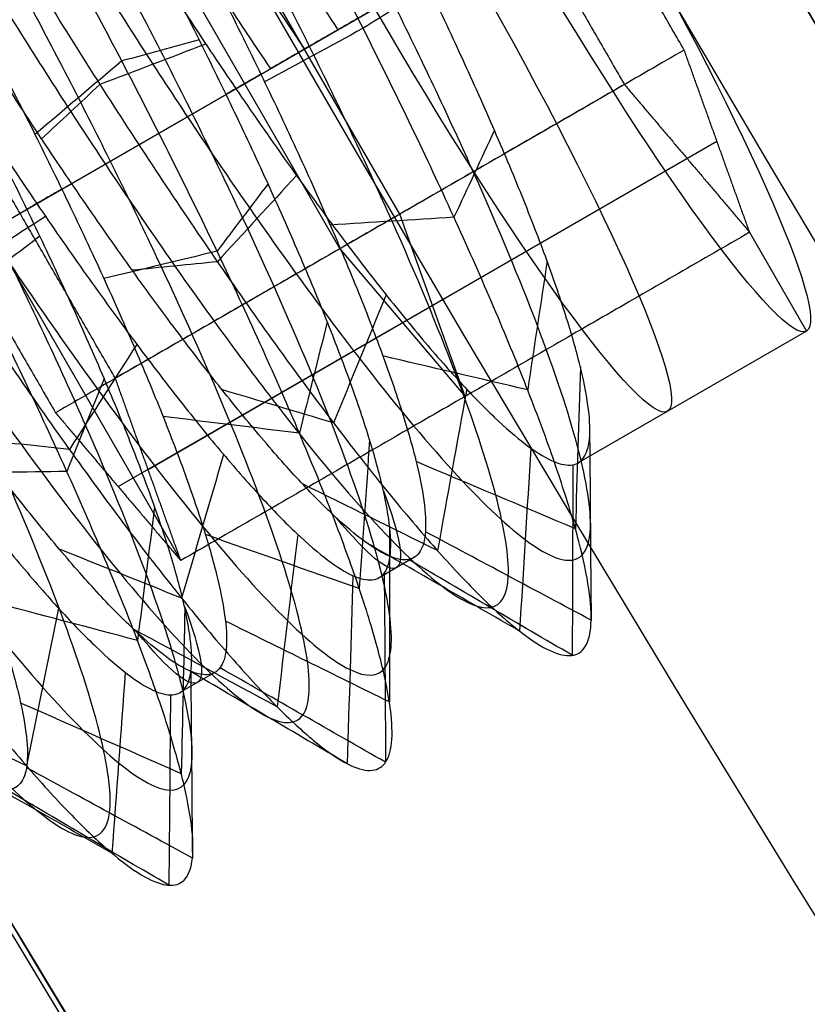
# Model space of a CAD drawing. Header units: millimetres. Extents: x -1267 to 1231, y -1283 to 1250.
# Tile 619 of 656: x 204.3 to 206.69, y -57.08 to -54.09. Entities that reach past the tile are written whole.
import ezdxf

# ---------------------------------------------------------------- set-up
doc = ezdxf.new("R2010")
doc.units = ezdxf.units.MM
doc.layers.add('Default', color=7, linetype='Continuous', true_color=0x000000)

# ---------------------------------------------------------------- blocks, each defined once
blk = doc.blocks.new('LED_DRIVER_CE')
at = {"layer": 'Default'}
for points in [[(0, 22.5, -52.5), (0, 22.5, 6), (0, 22.5, 64.5)], [(28, 22.5, -39.5), (28, 22.5), (28, 22.5, 39.5)]]:
    blk.add_open_spline(points, degree=2, dxfattribs=at)
blk = doc.blocks.new('CANOPY_SCREW_M4')
at = {"layer": 'Default', "color": 152, "true_color": 0x0070de}
for p, q in [((-1, 6), (-1, 8)), ((-0.5, 6, -0.866), (-0.5, 8, -0.866)), ((0, 8, -1.5), (0, 7.1967, -1.5)), ((0, 8, -1.1547), (0, 8, -1.5)), ((0.5, 6, -0.866), (0.5, 8, -0.866)), ((1, 6), (1, 8)), ((1.75, 7.2887), (1.75, 7.5773)), ((2, 7.433), (1.5, 7.433)), ((-1, 7, -0.5774), (-1, 7, 0.5774)), ((0, 7, -1.1547), (-1, 7, -0.5774)), ((1, 7, -0.5774), (0, 7, -1.1547)), ((1, 7, 0.5774), (1, 7, -0.5774)), ((0, 6.6193, -1.5), (0, 6.4967, -1.5)), ((1, 6), (-1, 6)), ((0, 6, 1.1547), (0, 6, -1.1547)), ((0, 5.9193, -1.5), (0, 5.7967, -1.5))]:
    blk.add_line(p, q, dxfattribs=at)
at = {"layer": 'Default', "color": 152, "true_color": 0x0070de, "extrusion": (0, -1, 0)}
for centre, start, end in [((0, 0, -8), 180, 0), ((0, 0, -7.5108), 180, 0), ((0, 0, -6.558), 238.4615, 301.5386), ((0, 0, -5.858), 238.4614, 301.5387)]:
    blk.add_arc(centre, 1.5, start, end, dxfattribs=at)
at = {"layer": 'Default', "color": 152, "true_color": 0x0070de}
for points, degree in [([(-1, 8, -0.5774), (-1, 8), (-1, 8, 0.5774)], 2), ([(-1, 8, 0.5774), (-1, 7, 0.5774), (-1, 6, 0.5774)], 2), ([(-1, 8, -0.5774), (-1, 7, -0.5774), (-1, 6, -0.5774)], 2), ([(0, 8, -1.1547), (-0.5, 8, -0.866), (-1, 8, -0.5774)], 2), ([(0, 8, -1.1547), (0, 7, -1.1547), (0, 6, -1.1547)], 2), ([(1, 8, -0.5774), (0.5, 8, -0.866), (0, 8, -1.1547)], 2), ([(1, 8, 0.5774), (1, 8), (1, 8, -0.5774)], 2), ([(1, 8, -0.5774), (1, 7, -0.5774), (1, 6, -0.5774)], 2), ([(1, 8, 0.5774), (1, 7, 0.5774), (1, 6, 0.5774)], 2), ([(1.5, 7.7217), (1.5, 7.433), (1.5, 7.1443)], 2), ([(2, 7.433), (1.75, 7.5773), (1.5, 7.7217)], 2), ([(1, 5.2163, 1.7321), (1.089, 5.2221, 1.6806), (1.2592, 5.2335, 1.5641), (1.4845, 5.2507, 1.352), (1.6746, 5.2679, 1.1079), (1.8249, 5.2851, 0.8375), (1.9319, 5.3023, 0.5472), (1.9931, 5.3194, 0.2439), (2.0069, 5.3366, -0.0652), (1.973, 5.3538, -0.3727), (1.8924, 5.371, -0.6714), (1.7668, 5.3882, -0.9542), (1.5992, 5.4054, -1.2143), (1.3937, 5.4225, -1.4455), (1.155, 5.4397, -1.6425), (0.889, 5.4569, -1.8004), (0.6019, 5.4741, -1.9156), (0.3004, 5.4913, -1.9853), (-0.0082, 5.5085, -2.0079), (-0.3165, 5.5256, -1.9828), (-0.6174, 5.5428, -1.9107), (-0.9036, 5.56, -1.7931), (-1.1683, 5.5772, -1.633), (-1.4054, 5.5944, -1.4342), (-1.609, 5.6116, -1.2012), (-1.7744, 5.6287, -0.9398), (-1.8978, 5.6459, -0.656), (-1.976, 5.6631, -0.3567), (-2.0074, 5.6803, -0.0489), (-1.991, 5.6975, 0.2601), (-1.9274, 5.7147, 0.5629), (-1.8181, 5.7318, 0.8523), (-1.6656, 5.749, 1.1215), (-1.4735, 5.7662, 1.364), (-1.2465, 5.7834, 1.5742), (-0.9898, 5.8006, 1.747), (-0.7097, 5.8178, 1.8783), (-0.4127, 5.835, 1.9651), (-0.1059, 5.8521, 2.0052), (0.2034, 5.8693, 1.9976), (0.5079, 5.8865, 1.9427), (0.8003, 5.9037, 1.8416), (1.0737, 5.9209, 1.6968), (1.3216, 5.9381, 1.5117), (1.5382, 5.9552, 1.2907), (1.7182, 5.9724, 1.0391), (1.8574, 5.9896, 0.7628), (1.9526, 6.0068, 0.4683), (2.0013, 6.024, 0.1628), (2.0026, 6.0412, -0.1466), (1.9563, 6.0583, -0.4525), (1.8636, 6.0755, -0.7477), (1.7266, 6.0927, -1.0251), (1.5486, 6.1099, -1.2782), (1.3339, 6.1271, -1.5009), (1.0874, 6.1443, -1.688), (0.8152, 6.1614, -1.835), (0.5236, 6.1786, -1.9385), (0.2196, 6.1958, -1.9959), (-0.0896, 6.213, -2.0059), (-0.3967, 6.2302, -1.9684), (-0.6944, 6.2474, -1.884), (-0.9756, 6.2645, -1.755), (-1.2336, 6.2817, -1.5843), (-1.4624, 6.2989, -1.376), (-1.6564, 6.3161, -1.135), (-1.8111, 6.3333, -0.867), (-1.9228, 6.3505, -0.5785), (-1.9889, 6.3676, -0.2762), (-2.0077, 6.3848, 0.0326), (-1.9788, 6.402, 0.3406), (-1.903, 6.4192, 0.6406), (-1.782, 6.4364, 0.9254), (-1.6187, 6.4536, 1.1881), (-1.4169, 6.4707, 1.4227), (-1.1816, 6.4879, 1.6235), (-0.9181, 6.5051, 1.7858), (-0.6329, 6.5223, 1.9056), (-0.3326, 6.5395, 1.9802), (-0.0244, 6.5567, 2.0078), (0.2843, 6.5738, 1.9877), (0.5863, 6.591, 1.9204), (0.8744, 6.6082, 1.8076), (1.1417, 6.6254, 1.6518), (1.3819, 6.6426, 1.4568), (1.5893, 6.6598, 1.2272), (1.7589, 6.6769, 0.9685), (1.8869, 6.6941, 0.6868), (1.97, 6.7113, 0.3887), (2.0063, 6.7285, 0.0815), (1.995, 6.7457, -0.2277), (1.9363, 6.7629, -0.5315), (1.8317, 6.78, -0.8227), (1.6836, 6.7972, -1.0943), (1.4955, 6.8144, -1.3399), (1.2719, 6.8316, -1.5538), (1.0181, 6.8488, -1.7307), (0.7401, 6.866, -1.8666), (0.4445, 6.8831, -1.9581), (0.1384, 6.9003, -2.0032), (-0.1709, 6.9175, -2.0007), (-0.4763, 6.9347, -1.9506), (-0.7703, 6.9519, -1.8543), (-1.046, 6.9691, -1.714), (-1.2969, 6.9862, -1.5329), (-1.517, 7.0034, -1.3155), (-1.7011, 7.0206, -1.0668), (-1.8448, 7.0378, -0.7928), (-1.9447, 7.055, -0.5), (-1.9984, 7.0722, -0.1953), (-2.0047, 7.0893, 0.114), (-1.9634, 7.1065, 0.4207), (-1.8755, 7.1237, 0.7173), (-1.743, 7.1409, 0.9969), (-1.5691, 7.1581, 1.2528), (-1.358, 7.1753, 1.479), (-1.1147, 7.1924, 1.6701), (-0.8449, 7.2096, 1.8215), (-0.555, 7.2268, 1.9297), (-0.252, 7.244, 1.9921), (0.057, 7.2612, 2.0071), (0.3647, 7.2784, 1.9745), (0.6637, 7.2955, 1.8951), (0.947, 7.3127, 1.7706), (1.2078, 7.3299, 1.6041), (1.4399, 7.3471, 1.3995), (1.6378, 7.3643, 1.1617), (1.7968, 7.3815, 0.8963), (1.9132, 7.3986, 0.6096), (1.9841, 7.4158, 0.3085), (2, 7.4273, 0.1028), (2, 7.433)], 3), ([(2, 7.433), (1.75, 7.2887), (1.5, 7.1443)], 2), ([(-1.4998, 7.3698, -0.0255), (-1.6664, 7.2736, -0.0284), (-1.8331, 7.1773, -0.0312), (-1.9997, 7.0811, -0.034)], 3), ([(1.5, 7.0217), (1.5, 7.0278, -0.0821), (1.4865, 7.04, -0.2465), (1.4256, 7.0584, -0.488), (1.327, 7.0766, -0.7135), (1.1932, 7.0949, -0.9201), (1.0256, 7.1133, -1.1041), (0.8283, 7.1319, -1.2588), (0.6109, 7.1502, -1.3772), (0.3794, 7.1683, -1.4582), (0.1323, 7.1869, -1.5012), (-0.1201, 7.2056, -1.5022), (-0.3672, 7.2241, -1.4613), (-0.5996, 7.2423, -1.3824), (-0.8217, 7.2609, -1.2634), (-1.0211, 7.2796, -1.1084), (-1.1902, 7.2982, -0.9239), (-1.324, 7.3163, -0.7191), (-1.4249, 7.3347, -0.4907), (-1.4865, 7.3533, -0.2471), (-1.5, 7.3656, -0.0822), (-1.5, 7.3717)], 3), ([(-1.414, 7.3338, -0.5007), (-1.5711, 7.2375, -0.5563), (-1.7282, 7.1413, -0.612), (-1.8853, 7.0451, -0.6676)], 3), ([(-1.1816, 7.2977, -0.924), (-1.3129, 7.2015, -1.0267), (-1.4442, 7.1053, -1.1294), (-1.5755, 7.0091, -1.232)], 3), ([(-0.8268, 7.2617, -1.2516), (-0.9187, 7.1655, -1.3906), (-1.0106, 7.0693, -1.5297), (-1.1024, 6.973, -1.6688)], 3), ([(-0.3863, 7.2257, -1.4494), (-0.4293, 7.1295, -1.6105), (-0.4722, 7.0332, -1.7715), (-0.5151, 6.937, -1.9325)], 3), ([(0.0942, 7.1897, -1.4971), (0.1047, 7.0935, -1.6634), (0.1151, 6.9972, -1.8297), (0.1256, 6.901, -1.9961)], 3), ([(1.5, 7.1443), (1.5, 7.1382, 0.0824), (1.4864, 7.1259, 0.248), (1.424, 7.1072, 0.4935), (1.3214, 7.0885, 0.7245), (1.1846, 7.0701, 0.931), (1.0173, 7.0519, 1.1116), (0.8191, 7.0334, 1.265), (0.5979, 7.0148, 1.3831), (0.3642, 6.9965, 1.4621), (0.1196, 6.9782, 1.502), (-0.1276, 6.9599, 1.5014), (-0.3734, 6.9414, 1.4598), (-0.6064, 6.9232, 1.3794), (-0.8262, 6.9047, 1.2602), (-1.0211, 6.8864, 1.108), (-1.1886, 6.8681, 0.9261), (-1.3242, 6.8498, 0.7191), (-1.4255, 6.8311, 0.4889), (-1.4867, 6.8126, 0.2459), (-1.5, 6.8004, 0.0817), (-1.5, 6.7943)], 3), ([(0.5649, 7.1537, -1.3896), (0.6277, 7.0574, -1.544), (0.6905, 6.9612, -1.6984), (0.7533, 6.865, -1.8527)], 3), ([(1.5, 7.0217), (1.5, 7.083), (1.5, 7.1443)], 2), ([(0.9772, 7.1176, -1.1381), (1.0857, 7.0214, -1.2645), (1.1943, 6.9252, -1.391), (1.3029, 6.829, -1.5174)], 3), ([(-1.9997, 7.0811, -0.034), (-1.8331, 6.9849, -0.0312), (-1.6664, 6.8887, -0.0284), (-1.4998, 6.7924, -0.0255)], 3), ([(1.2881, 7.0816, -0.7686), (1.4312, 6.9854, -0.854), (1.5744, 6.8892, -0.9394), (1.7175, 6.7929, -1.0248)], 3), ([(-1.8853, 7.0451, -0.6676), (-1.7282, 6.9489, -0.612), (-1.5711, 6.8527, -0.5563), (-1.414, 6.7564, -0.5007)], 3), ([(1.4656, 7.0456, -0.3196), (1.6284, 6.9494, -0.3551), (1.7913, 6.8531, -0.3906), (1.9541, 6.7569, -0.4261)], 3), ([(-1.5, 6.6717), (-1.5, 6.6778, 0.0822), (-1.4865, 6.6901, 0.2474), (-1.4245, 6.7087, 0.4919), (-1.3226, 6.7273, 0.7218), (-1.1879, 6.7455, 0.9269), (-1.0183, 6.764, 1.111), (-0.8183, 6.7827, 1.2656), (-0.5958, 6.8014, 1.384), (-0.363, 6.8196, 1.4623), (-0.1176, 6.838, 1.5024), (0.1341, 6.8566, 1.501), (0.3807, 6.8751, 1.4579), (0.6128, 6.8934, 1.3764), (0.8291, 6.9116, 1.2582), (1.0257, 6.9301, 1.1039), (1.1932, 6.9485, 0.9201), (1.3272, 6.9668, 0.7132), (1.4259, 6.985, 0.487), (1.4865, 7.0034, 0.2465), (1.5, 7.0156, 0.0822), (1.5, 7.0217)], 3), ([(-1.5755, 7.0091, -1.232), (-1.4442, 6.9129, -1.1294), (-1.3129, 6.8166, -1.0267), (-1.1816, 6.7204, -0.924)], 3), ([(1.4912, 7.0096, 0.1627), (1.6569, 6.9133, 0.1807), (1.8225, 6.8171, 0.1988), (1.9882, 6.7209, 0.2169)], 3), ([(-1.1024, 6.9731, -1.6688), (-1.0106, 6.8768, -1.5297), (-0.9187, 6.7806, -1.3906), (-0.8268, 6.6844, -1.2516)], 3), ([(-0.5151, 6.937, -1.9325), (-0.4722, 6.8408, -1.7715), (-0.4293, 6.7446, -1.6105), (-0.3863, 6.6484, -1.4494)], 3), ([(0.1256, 6.901, -1.9961), (0.1151, 6.8048, -1.8297), (0.1047, 6.7086, -1.6634), (0.0942, 6.6123, -1.4971)], 3), ([(0.7533, 6.865, -1.8527), (0.6905, 6.7688, -1.6984), (0.6277, 6.6726, -1.544), (0.5649, 6.5763, -1.3896)], 3), ([(1.3029, 6.829, -1.5174), (1.1943, 6.7328, -1.391), (1.0857, 6.6365, -1.2645), (0.9772, 6.5403, -1.1381)], 3), ([(-1.5, 6.7943), (-1.5, 6.733), (-1.5, 6.6717)], 2), ([(-1.5, 6.7943), (-1.5, 6.7882, -0.0824), (-1.4864, 6.7759, -0.248), (-1.4241, 6.7572, -0.4934), (-1.3214, 6.7385, -0.7243), (-1.1851, 6.7202, -0.9304), (-1.0165, 6.7018, -1.1124), (-0.8168, 6.6831, -1.2666), (-0.5947, 6.6645, -1.3845), (-0.3607, 6.6463, -1.4629), (-0.1174, 6.628, -1.5022), (0.1321, 6.6096, -1.5011), (0.3781, 6.5911, -1.4586), (0.6108, 6.5728, -1.3774), (0.829, 6.5544, -1.2582), (1.0232, 6.5362, -1.1061), (1.1909, 6.5178, -0.923), (1.3258, 6.4995, -0.7161), (1.4262, 6.481, -0.4864), (1.4865, 6.4626, -0.246), (1.5, 6.4504, -0.0818), (1.5, 6.4443)], 3), ([(1.7175, 6.793, -1.0248), (1.5744, 6.6967, -0.9394), (1.4312, 6.6005, -0.854), (1.2881, 6.5043, -0.7686)], 3), ([(1.9541, 6.7569, -0.4261), (1.7913, 6.6607, -0.3906), (1.6284, 6.5645, -0.3551), (1.4656, 6.4683, -0.3196)], 3), ([(1.9882, 6.7209, 0.2169), (1.8225, 6.6247, 0.1988), (1.6569, 6.5285, 0.1807), (1.4912, 6.4322, 0.1627)], 3), ([(-1.4887, 6.6854, 0.1841), (-1.6541, 6.5892, 0.2046), (-1.8195, 6.4929, 0.225), (-1.9849, 6.3967, 0.2455)], 3), ([(1.5, 6.3217), (1.5, 6.3278, -0.082), (1.4866, 6.34, -0.247), (1.4246, 6.3587, -0.4918), (1.3223, 6.3774, -0.7227), (1.1857, 6.3958, -0.9297), (1.0182, 6.414, -1.1107), (0.8205, 6.4325, -1.2641), (0.5992, 6.4511, -1.3826), (0.3652, 6.4694, -1.4618), (0.1203, 6.4878, -1.502), (-0.1274, 6.5061, -1.5015), (-0.3736, 6.5246, -1.4597), (-0.607, 6.5429, -1.3792), (-0.8266, 6.5614, -1.2599), (-1.0214, 6.5797, -1.1078), (-1.1894, 6.598, -0.925), (-1.3249, 6.6164, -0.7178), (-1.4259, 6.635, -0.4877), (-1.4865, 6.6534, -0.2463), (-1.5, 6.6656, -0.0819), (-1.5, 6.6717)], 3), ([(-1.47, 6.6494, -0.2984), (-1.6334, 6.5531, -0.3316), (-1.7967, 6.4569, -0.3647), (-1.96, 6.3607, -0.3979)], 3), ([(-1.2991, 6.6133, -0.75), (-1.4434, 6.5171, -0.8333), (-1.5877, 6.4209, -0.9167), (-1.7321, 6.3247, -1)], 3), ([(-0.9935, 6.5773, -1.1239), (-1.1038, 6.4811, -1.2488), (-1.2142, 6.3849, -1.3736), (-1.3246, 6.2886, -1.4985)], 3), ([(-0.5849, 6.5413, -1.3813), (-0.6499, 6.4451, -1.5348), (-0.7149, 6.3489, -1.6882), (-0.7799, 6.2526, -1.8417)], 3), ([(-0.1157, 6.5053, -1.4955), (-0.1286, 6.4091, -1.6617), (-0.1415, 6.3128, -1.8279), (-0.1543, 6.2166, -1.9941)], 3), ([(1.5, 6.4443), (1.5, 6.4382, 0.0823), (1.4865, 6.4259, 0.2477), (1.4244, 6.4073, 0.4925), (1.3221, 6.3886, 0.7228), (1.187, 6.3704, 0.9281), (1.017, 6.3519, 1.1121), (0.8167, 6.3331, 1.2667), (0.5941, 6.3145, 1.3848), (0.3606, 6.2963, 1.4629), (0.1165, 6.278, 1.5024), (-0.1346, 6.2594, 1.501), (-0.3809, 6.2409, 1.4579), (-0.6133, 6.2226, 1.3762), (-0.8298, 6.2044, 1.2577), (-1.0251, 6.186, 1.1044), (-1.1926, 6.1676, 0.9209), (-1.3269, 6.1493, 0.714), (-1.4265, 6.1309, 0.4854), (-1.4864, 6.1126, 0.2464), (-1.5, 6.1004, 0.0821), (-1.5, 6.0943)], 3), ([(0.3654, 6.4693, -1.4548), (0.406, 6.373, -1.6165), (0.4466, 6.2768, -1.7781), (0.4872, 6.1806, -1.9398)], 3), ([(1.5, 6.3217), (1.5, 6.383), (1.5, 6.4443)], 2), ([(0.8087, 6.4332, -1.2633), (0.8986, 6.337, -1.4037), (0.9884, 6.2408, -1.5441), (1.0783, 6.1446, -1.6845)], 3), ([(-1.9849, 6.3967, 0.2455), (-1.8195, 6.3005, 0.225), (-1.6541, 6.2043, 0.2046), (-1.4887, 6.1081, 0.1841)], 3), ([(1.1682, 6.3972, -0.9409), (1.298, 6.301, -1.0455), (1.4278, 6.2048, -1.15), (1.5576, 6.1085, -1.2546)], 3), ([(-1.96, 6.3607, -0.3979), (-1.7967, 6.2645, -0.3647), (-1.6334, 6.1683, -0.3316), (-1.47, 6.072, -0.2984)], 3), ([(1.4066, 6.3612, -0.521), (1.5629, 6.265, -0.5789), (1.7192, 6.1687, -0.6368), (1.8755, 6.0725, -0.6947)], 3), ([(1.4993, 6.3252, -0.0471), (1.6659, 6.229, -0.0524), (1.8324, 6.1327, -0.0576), (1.999, 6.0365, -0.0628)], 3), ([(-1.7321, 6.3247, -1), (-1.5877, 6.2285, -0.9167), (-1.4434, 6.1322, -0.8333), (-1.2991, 6.036, -0.75)], 3), ([(-1.5, 5.9717), (-1.5, 5.9778, 0.0822), (-1.4864, 5.99, 0.2466), (-1.4263, 6.0083, 0.486), (-1.3263, 6.0268, 0.7151), (-1.1916, 6.0451, 0.9222), (-1.0238, 6.0635, 1.1056), (-0.829, 6.0818, 1.2582), (-0.6114, 6.1001, 1.3772), (-0.3785, 6.1184, 1.4585), (-0.1323, 6.1369, 1.5011), (0.1175, 6.1554, 1.5022), (0.3609, 6.1736, 1.4628), (0.5951, 6.1919, 1.3844), (0.817, 6.2105, 1.2664), (1.0165, 6.2292, 1.1125), (1.1847, 6.2475, 0.931), (1.3212, 6.2658, 0.7247), (1.424, 6.2845, 0.4936), (1.4864, 6.3033, 0.2481), (1.5, 6.3156, 0.0824), (1.5, 6.3217)], 3), ([(-1.3246, 6.2887, -1.4985), (-1.2142, 6.1924, -1.3736), (-1.1038, 6.0962, -1.2488), (-0.9935, 6, -1.1239)], 3), ([(-0.7799, 6.2527, -1.8417), (-0.7149, 6.1564, -1.6882), (-0.6499, 6.0602, -1.5348), (-0.5849, 5.964, -1.3813)], 3), ([(-0.1543, 6.2166, -1.9941), (-0.1415, 6.1204, -1.8279), (-0.1286, 6.0242, -1.6617), (-0.1157, 5.928, -1.4955)], 3), ([(0.4872, 6.1806, -1.9398), (0.4466, 6.0844, -1.7781), (0.406, 5.9882, -1.6165), (0.3654, 5.8919, -1.4548)], 3), ([(1.0783, 6.1446, -1.6845), (0.9884, 6.0484, -1.5441), (0.8986, 5.9521, -1.4037), (0.8087, 5.8559, -1.2633)], 3), ([(-1.5, 6.0943), (-1.5, 6.033), (-1.5, 5.9717)], 2), ([(-1.5, 6.0943), (-1.5, 6.0882, -0.0823), (-1.4865, 6.076, -0.2472), (-1.4248, 6.0574, -0.4909), (-1.324, 6.0389, -0.7191), (-1.1901, 6.0208, -0.9241), (-1.0207, 6.0022, -1.1087), (-0.8211, 5.9835, -1.2638), (-0.5987, 5.9649, -1.3828), (-0.3662, 5.9467, -1.4616), (-0.1194, 5.9282, -1.5023), (0.133, 5.9095, -1.5012), (0.3801, 5.8909, -1.4581), (0.6122, 5.8727, -1.3767), (0.8287, 5.8545, -1.2585), (1.0256, 5.8359, -1.1041), (1.1931, 5.8175, -0.9202), (1.3272, 5.7993, -0.7133), (1.4261, 5.781, -0.4865), (1.4865, 5.7627, -0.2466), (1.5, 5.7504, -0.0822), (1.5, 5.7443)], 3), ([(1.5576, 6.1086, -1.2546), (1.4278, 6.0123, -1.15), (1.298, 5.9161, -1.0455), (1.1682, 5.8199, -0.9409)], 3), ([(1.8755, 6.0725, -0.6947), (1.7192, 5.9763, -0.6368), (1.5629, 5.8801, -0.5789), (1.4066, 5.7839, -0.521)], 3), ([(-1, 6, -0.5774), (-1, 6), (-1, 6, 0.5774)], 2), ([(0, 6, -1.1547), (-0.5, 6, -0.866), (-1, 6, -0.5774)], 2), ([(1, 6, -0.5774), (0.5, 6, -0.866), (0, 6, -1.1547)], 2), ([(1, 6, 0.5774), (1, 6), (1, 6, -0.5774)], 2), ([(1.5, 5.6217), (1.5, 5.6278, -0.0821), (1.4866, 5.64, -0.2465), (1.4255, 5.6585, -0.4884), (1.3267, 5.6767, -0.714), (1.193, 5.6949, -0.9204), (1.0252, 5.7133, -1.1044), (0.8276, 5.7319, -1.2593), (0.6093, 5.7503, -1.378), (0.3781, 5.7684, -1.4586), (0.1307, 5.787, -1.5014), (-0.1218, 5.8057, -1.5021), (-0.3695, 5.8243, -1.4608), (-0.6017, 5.8425, -1.3814), (-0.8233, 5.8611, -1.2623), (-1.0224, 5.8798, -1.1072), (-1.1912, 5.8983, -0.9227), (-1.3248, 5.9164, -0.7177), (-1.425, 5.9348, -0.4901), (-1.4865, 5.9534, -0.2469), (-1.5, 5.9656, -0.0822), (-1.5, 5.9717)], 3), ([(-1.4973, 5.965, -0.0903), (-1.6637, 5.8687, -0.1003), (-1.83, 5.7725, -0.1103), (-1.9964, 5.6763, -0.1204)], 3), ([(-1.391, 5.929, -0.5613), (-1.5456, 5.8327, -0.6237), (-1.7002, 5.7365, -0.686), (-1.8547, 5.6403, -0.7484)], 3), ([(-1.1406, 5.8929, -0.9742), (-1.2674, 5.7967, -1.0824), (-1.3941, 5.7005, -1.1907), (-1.5208, 5.6042, -1.2989)], 3), ([(-0.772, 5.8569, -1.2861), (-0.8578, 5.7607, -1.429), (-0.9436, 5.6645, -1.5719), (-1.0293, 5.5682, -1.7148)], 3), ([(-0.3234, 5.8209, -1.4647), (-0.3593, 5.7247, -1.6275), (-0.3952, 5.6284, -1.7902), (-0.4312, 5.5322, -1.953)], 3), ([(0.1587, 5.7849, -1.4916), (0.1764, 5.6886, -1.6573), (0.194, 5.5924, -1.8231), (0.2117, 5.4962, -1.9888)], 3), ([(0.6244, 5.7488, -1.3639), (0.6938, 5.6526, -1.5154), (0.7632, 5.5564, -1.667), (0.8326, 5.4602, -1.8185)], 3), ([(1.0254, 5.7128, -1.0948), (1.1393, 5.6166, -1.2165), (1.2533, 5.5204, -1.3381), (1.3672, 5.4241, -1.4597)], 3), ([(-1.8547, 5.6403, -0.7484), (-1.7002, 5.5441, -0.686), (-1.5456, 5.4478, -0.6237), (-1.391, 5.3516, -0.5613)], 3), ([(-1.5208, 5.6043, -1.2989), (-1.3941, 5.508, -1.1907), (-1.2674, 5.4118, -1.0824), (-1.1406, 5.3156, -0.9742)], 3), ([(-1.0293, 5.5683, -1.7148), (-0.9436, 5.472, -1.5719), (-0.8578, 5.3758, -1.429), (-0.772, 5.2796, -1.2861)], 3), ([(-0.4312, 5.5322, -1.953), (-0.3952, 5.436, -1.7902), (-0.3593, 5.3398, -1.6275), (-0.3234, 5.2436, -1.4647)], 3), ([(0.2117, 5.4962, -1.9888), (0.194, 5.4, -1.8231), (0.1764, 5.3038, -1.6573), (0.1587, 5.2075, -1.4916)], 3), ([(0.8326, 5.4602, -1.8185), (0.7632, 5.364, -1.667), (0.6938, 5.2677, -1.5154), (0.6244, 5.1715, -1.3639)], 3), ([(1.3672, 5.4242, -1.4597), (1.2533, 5.3279, -1.3381), (1.1393, 5.2317, -1.2165), (1.0254, 5.1355, -1.0948)], 3), ([(-1.5, 5.3943), (-1.5, 5.3882, -0.0822), (-1.4865, 5.376, -0.2466), (-1.4257, 5.3576, -0.4876), (-1.3271, 5.3394, -0.7134), (-1.1931, 5.3211, -0.9203), (-1.0254, 5.3027, -1.1043), (-0.8279, 5.2841, -1.2591), (-0.6104, 5.2658, -1.3775), (-0.3787, 5.2476, -1.4584), (-0.1312, 5.2291, -1.5013), (0.1216, 5.2103, -1.5022), (0.3695, 5.1917, -1.4608), (0.6018, 5.1736, -1.3814), (0.8235, 5.1549, -1.2622), (1.0227, 5.1362, -1.1069), (1.1915, 5.1177, -0.9223), (1.3253, 5.0996, -0.7167), (1.425, 5.0812, -0.4899), (1.4865, 5.0627, -0.2469), (1.5, 5.0504, -0.0822), (1.5, 5.0443)], 3)]:
    blk.add_open_spline(points, degree=degree, dxfattribs=at)
for points, knots in [([(0.875, 5.3607, 1.5155), (1.0006, 5.3699, 1.4429), (1.2688, 5.3912, 1.2401), (1.5835, 5.4244, 0.8147), (1.7603, 5.4604, 0.2694), (1.7546, 5.4965, -0.3039), (1.5672, 5.5325, -0.8456), (1.2173, 5.5685, -1.2997), (0.7413, 5.6045, -1.6191), (0.1885, 5.6405, -1.7708), (-0.3839, 5.6766, -1.7389), (-0.9165, 5.7126, -1.5268), (-1.3541, 5.7486, -1.1565), (-1.6514, 5.7846, -0.6664), (-1.7775, 5.8206, -0.1072), (-1.7195, 5.8567, 0.4631), (-1.4832, 5.8927, 0.9855), (-1.0933, 5.9287, 1.4056), (-0.59, 5.9647, 1.6802), (-0.0256, 6.0007, 1.7806), (0.5414, 6.0368, 1.6965), (1.0524, 6.0728, 1.4365), (1.4542, 6.1088, 1.0278), (1.7054, 6.1448, 0.5125), (1.7799, 6.1809, -0.0559), (1.6699, 6.2169, -0.6185), (1.3868, 6.2529, -1.117), (0.9601, 6.2889, -1.4998), (0.4338, 6.3249, -1.7271), (-0.1374, 6.361, -1.7754), (-0.6944, 6.397, -1.6398), (-1.1794, 6.433, -1.3342), (-1.5422, 6.469, -0.8904), (-1.7452, 6.505, -0.3543), (-1.7673, 6.5411, 0.2186), (-1.6063, 6.5771, 0.7687), (-1.2788, 6.6131, 1.2393), (-0.8188, 6.6491, 1.5813), (-0.274, 6.6851, 1.7596), (0.2993, 6.7212, 1.7554), (0.8415, 6.7572, 1.5694), (1.2965, 6.7932, 1.2207), (1.6172, 6.8292, 0.7455), (1.7703, 6.8652, 0.1931), (1.7399, 6.9013, -0.3794), (1.5292, 6.9373, -0.9125), (1.16, 6.9733, -1.3511), (0.6707, 7.0093, -1.6496), (0.1118, 7.0454, -1.7772), (-0.4586, 7.0814, -1.7207), (-0.9816, 7.1174, -1.4858), (-1.4028, 7.1534, -1.097), (-1.6786, 7.1894, -0.5944), (-1.7805, 7.2255, -0.0303), (-1.6979, 7.2615, 0.537), (-1.4393, 7.2975, 1.0486), (-1.0316, 7.3335, 1.4515), (-0.5169, 7.3695, 1.7041), (0.0513, 7.4056, 1.78), (0.6142, 7.4416, 1.6715), (1.1134, 7.4776, 1.3898), (1.4973, 7.5136, 0.964), (1.7084, 7.5469, 0.4788), (1.7499, 7.5681, 0.1451), (1.75, 7.5773, 0)], [0.811634, 0.811634, 0.811634, 0.811634, 1.318891, 1.978337, 2.637782, 3.297228, 3.956673, 4.616119, 5.275564, 5.93501, 6.594455, 7.253901, 7.913346, 8.572792, 9.232238, 9.891683, 10.551129, 11.210574, 11.87002, 12.529465, 13.188911, 13.848356, 14.507802, 15.167247, 15.826693, 16.486138, 17.145584, 17.80503, 18.464475, 19.123921, 19.783366, 20.442812, 21.102257, 21.761703, 22.421148, 23.080594, 23.740039, 24.399485, 25.05893, 25.718376, 26.377822, 27.037267, 27.696713, 28.356158, 29.015604, 29.675049, 30.334495, 30.99394, 31.653386, 32.312831, 32.972277, 33.631722, 34.291168, 34.950614, 35.610059, 36.269505, 36.92895, 37.588396, 38.247841, 38.907287, 39.566732, 40.226178, 40.885623, 41.392883, 41.392883, 41.392883, 41.392883]), ([(0.875, 5.072, 1.5155), (1.0006, 5.0812, 1.4429), (1.2688, 5.1025, 1.2401), (1.5835, 5.1357, 0.8147), (1.7603, 5.1718, 0.2694), (1.7546, 5.2078, -0.3039), (1.5672, 5.2438, -0.8456), (1.2173, 5.2798, -1.2997), (0.7413, 5.3158, -1.6191), (0.1885, 5.3519, -1.7708), (-0.3839, 5.3879, -1.7389), (-0.9165, 5.4239, -1.5268), (-1.3541, 5.4599, -1.1565), (-1.6514, 5.4959, -0.6664), (-1.7775, 5.532, -0.1072), (-1.7195, 5.568, 0.4631), (-1.4832, 5.604, 0.9855), (-1.0933, 5.64, 1.4056), (-0.59, 5.6761, 1.6802), (-0.0256, 5.7121, 1.7806), (0.5414, 5.7481, 1.6965), (1.0524, 5.7841, 1.4365), (1.4542, 5.8201, 1.0278), (1.7054, 5.8562, 0.5125), (1.7799, 5.8922, -0.0559), (1.6699, 5.9282, -0.6185), (1.3868, 5.9642, -1.117), (0.9601, 6.0002, -1.4998), (0.4338, 6.0363, -1.7271), (-0.1374, 6.0723, -1.7754), (-0.6944, 6.1083, -1.6398), (-1.1794, 6.1443, -1.3342), (-1.5422, 6.1803, -0.8904), (-1.7452, 6.2164, -0.3543), (-1.7673, 6.2524, 0.2186), (-1.6063, 6.2884, 0.7687), (-1.2788, 6.3244, 1.2393), (-0.8188, 6.3604, 1.5813), (-0.274, 6.3965, 1.7596), (0.2993, 6.4325, 1.7554), (0.8415, 6.4685, 1.5694), (1.2965, 6.5045, 1.2207), (1.6172, 6.5406, 0.7455), (1.7703, 6.5766, 0.1931), (1.7399, 6.6126, -0.3794), (1.5292, 6.6486, -0.9125), (1.16, 6.6846, -1.3511), (0.6707, 6.7207, -1.6496), (0.1118, 6.7567, -1.7772), (-0.4586, 6.7927, -1.7207), (-0.9816, 6.8287, -1.4858), (-1.4028, 6.8647, -1.097), (-1.6786, 6.9008, -0.5944), (-1.7805, 6.9368, -0.0303), (-1.6979, 6.9728, 0.537), (-1.4393, 7.0088, 1.0486), (-1.0316, 7.0448, 1.4515), (-0.5169, 7.0809, 1.7041), (0.0513, 7.1169, 1.78), (0.6142, 7.1529, 1.6715), (1.1134, 7.1889, 1.3898), (1.4973, 7.2249, 0.964), (1.7084, 7.2582, 0.4788), (1.7499, 7.2794, 0.1451), (1.75, 7.2887, 0)], [0.811632, 0.811632, 0.811632, 0.811632, 1.318891, 1.978337, 2.637782, 3.297228, 3.956673, 4.616119, 5.275564, 5.93501, 6.594455, 7.253901, 7.913346, 8.572792, 9.232238, 9.891683, 10.551129, 11.210574, 11.87002, 12.529465, 13.188911, 13.848356, 14.507802, 15.167247, 15.826693, 16.486138, 17.145584, 17.80503, 18.464475, 19.123921, 19.783366, 20.442812, 21.102257, 21.761703, 22.421148, 23.080594, 23.740039, 24.399485, 25.05893, 25.718376, 26.377822, 27.037267, 27.696713, 28.356158, 29.015604, 29.675049, 30.334495, 30.99394, 31.653386, 32.312831, 32.972277, 33.631722, 34.291168, 34.950614, 35.610059, 36.269505, 36.92895, 37.588396, 38.247841, 38.907287, 39.566732, 40.226178, 40.885623, 41.392881, 41.392881, 41.392881, 41.392881])]:
    blk.add_open_spline(points, degree=3, knots=knots, dxfattribs=at)
blk = doc.blocks.new('CANOPY_US_B')
at = {"layer": 'Default', "extrusion": (0, -1, 0)}
for centre, radius in [((0, 0, -35.442), 106.3953), ((0, 0, -33.1522), 105.3369), ((0, 0, -28.6346), 111.9904), ((0, 0, -28.045), 109.5386)]:
    blk.add_arc(centre, radius, 270, 90, dxfattribs=at)
at = {"layer": 'Default', "extrusion": (0, 1, 0)}
for centre, radius in [((0, 0), 115), ((0, 0, -0.2613), 112.5137)]:
    blk.add_arc(centre, radius, 90, 270, dxfattribs=at)
blk = doc.blocks.new('CANOPY_US_BRACKET_B')
at = {"layer": 'Default', "extrusion": (0, 1, 0)}
for centre, radius, start, end in [((0, 0), 105, 0, 180), ((0, 0, -0.75), 93, 0, 180), ((0, 0, -5), 110, 0, 180), ((0, 0, -11.85), 110, 30, 34.431819), ((0, 0, -11.85), 108.5, 30, 34.493214)]:
    blk.add_arc(centre, radius, start, end, dxfattribs=at)
at = {"layer": 'Default', "extrusion": (0, -1, 0)}
for centre, radius, start, end in [((0, 0), 93, 0, 180), ((0, 0, 1.5), 105, 0, 180), ((0, 0, 1.5), 93, 0, 180), ((0, 0, 5), 108.5, 0, 180), ((0, 0, 16.65), 108.5, 147.887234, 149.181887), ((0, 0, 22), 108.5, 148.072175, 180)]:
    blk.add_arc(centre, radius, start, end, dxfattribs=at)

msp = doc.modelspace()

# ---------------------------------------------------------------- block references
at = {"layer": 'Default', "extrusion": (1, 0, 0), "rotation": 180}
msp.add_blockref('CANOPY_US_B', (-0.9853, 786.5486, 297.3024), dxfattribs=at)
at = {"layer": 'Default', "extrusion": (0, -1, 4.44105e-16)}
msp.add_blockref('CANOPY_US_BRACKET_B', (297.3024, 786.5486, 0.9853), dxfattribs=at)
at = {"layer": 'Default', "extrusion": (0.498026, -0.867162, 3.85111e-16), "rotation": 89.99999999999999}
msp.add_blockref('LED_DRIVER_CE', (196.9027, 754.1901, 147.9599), dxfattribs=at)
at = {"layer": 'Default', "extrusion": (-0.5, 0.866025, -3.84606e-16), "rotation": 83.9999999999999}
msp.add_blockref('CANOPY_SCREW_M4', (-143.5206, 771.8794, -149.5045), dxfattribs=at)

doc.saveas('drawing.dxf')
